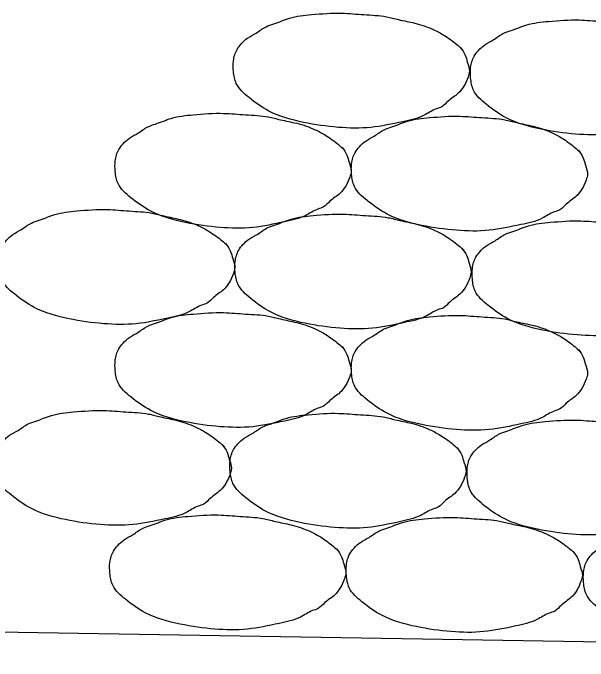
# Model space of a CAD drawing. Extents: x 634177 to 635904, y 289936 to 290970.
# Drawn here: x 635719.63 to 635720.645, y 290456.145 to 290457.288 of the extents above; entities that cross this region are included whole.
import ezdxf

# ---------------------------------------------------------------- set-up
doc = ezdxf.new("R2010")
doc.units = 0
doc.layers.add('Level 3', color=7, linetype='Continuous')
doc.layers.add('R_Draft', color=7, linetype='Continuous')

msp = doc.modelspace()

# ---------------------------------------------------------------- linework, layer by layer
at = {"layer": 'Level 3'}
msp.add_line((635702.1107, 290456.4828), (635722.7356, 290456.1453), dxfattribs=at)
at = {"layer": 'R_Draft'}
for points in [[(635720.4191, 290457.2278), (635720.4279, 290457.214), (635720.4316, 290457.2015), (635720.4354, 290457.1853), (635720.4329, 290457.1753), (635720.4254, 290457.159), (635720.4154, 290457.1465), (635720.3979, 290457.1328), (635720.3866, 290457.1228), (635720.3766, 290457.119), (635720.3554, 290457.1078), (635720.3179, 290457.0965), (635720.2616, 290457.0865), (635720.2041, 290457.0865), (635720.1429, 290457.0953), (635720.0816, 290457.1153), (635720.0466, 290457.139), (635720.0241, 290457.164), (635720.0191, 290457.1853), (635720.0191, 290457.204), (635720.0254, 290457.224), (635720.0329, 290457.234), (635720.0441, 290457.244), (635720.0591, 290457.2528), (635720.0766, 290457.264), (635720.0904, 290457.269), (635720.1179, 290457.279), (635720.1566, 290457.2853), (635720.2104, 290457.2878), (635720.2491, 290457.2853), (635720.2891, 290457.2815), (635720.3104, 290457.2765), (635720.3391, 290457.2703), (635720.3716, 290457.259), (635720.3904, 290457.249), (635720.4129, 290457.2328), (635720.4229, 290457.224)], [(635720.8375, 290457.2159), (635720.8463, 290457.2021), (635720.85, 290457.1896), (635720.8538, 290457.1734), (635720.8513, 290457.1634), (635720.8438, 290457.1471), (635720.8338, 290457.1346), (635720.8163, 290457.1209), (635720.805, 290457.1109), (635720.795, 290457.1071), (635720.7738, 290457.0959), (635720.7363, 290457.0846), (635720.68, 290457.0746), (635720.6225, 290457.0746), (635720.5613, 290457.0834), (635720.5, 290457.1034), (635720.465, 290457.1271), (635720.4425, 290457.1521), (635720.4375, 290457.1734), (635720.4375, 290457.1921), (635720.4438, 290457.2121), (635720.4513, 290457.2221), (635720.4625, 290457.2321), (635720.4775, 290457.2409), (635720.495, 290457.2521), (635720.5088, 290457.2571), (635720.5363, 290457.2671), (635720.575, 290457.2734), (635720.6288, 290457.2759), (635720.6675, 290457.2734), (635720.7075, 290457.2696), (635720.7288, 290457.2646), (635720.7575, 290457.2584), (635720.79, 290457.2471), (635720.8088, 290457.2371), (635720.8313, 290457.2209), (635720.8413, 290457.2121)], [(635720.2106, 290457.0512), (635720.2193, 290457.0374), (635720.2231, 290457.0249), (635720.2268, 290457.0087), (635720.2243, 290456.9987), (635720.2168, 290456.9824), (635720.2068, 290456.9699), (635720.1893, 290456.9562), (635720.1781, 290456.9462), (635720.1681, 290456.9424), (635720.1468, 290456.9312), (635720.1093, 290456.9199), (635720.0531, 290456.9099), (635719.9956, 290456.9099), (635719.9343, 290456.9187), (635719.8731, 290456.9387), (635719.8381, 290456.9624), (635719.8156, 290456.9874), (635719.8106, 290457.0087), (635719.8106, 290457.0274), (635719.8168, 290457.0474), (635719.8243, 290457.0574), (635719.8356, 290457.0674), (635719.8506, 290457.0762), (635719.8681, 290457.0874), (635719.8818, 290457.0924), (635719.9093, 290457.1024), (635719.9481, 290457.1087), (635720.0018, 290457.1112), (635720.0406, 290457.1087), (635720.0806, 290457.1049), (635720.1018, 290457.0999), (635720.1306, 290457.0937), (635720.1631, 290457.0824), (635720.1818, 290457.0724), (635720.2043, 290457.0562), (635720.2143, 290457.0474)], [(635720.6275, 290457.0461), (635720.6362, 290457.0324), (635720.64, 290457.0199), (635720.6437, 290457.0036), (635720.6412, 290456.9936), (635720.6337, 290456.9774), (635720.6237, 290456.9649), (635720.6062, 290456.9511), (635720.595, 290456.9411), (635720.585, 290456.9374), (635720.5637, 290456.9261), (635720.5262, 290456.9149), (635720.47, 290456.9049), (635720.4125, 290456.9049), (635720.3512, 290456.9136), (635720.29, 290456.9336), (635720.255, 290456.9574), (635720.2325, 290456.9824), (635720.2275, 290457.0036), (635720.2275, 290457.0224), (635720.2337, 290457.0424), (635720.2412, 290457.0524), (635720.2525, 290457.0624), (635720.2675, 290457.0711), (635720.285, 290457.0824), (635720.2987, 290457.0874), (635720.3262, 290457.0974), (635720.365, 290457.1036), (635720.4187, 290457.1061), (635720.4575, 290457.1036), (635720.4975, 290457.0999), (635720.5187, 290457.0949), (635720.5475, 290457.0886), (635720.58, 290457.0774), (635720.5987, 290457.0674), (635720.6212, 290457.0511), (635720.6312, 290457.0424)], [(635720.0052, 290456.8815), (635720.014, 290456.8677), (635720.0177, 290456.8552), (635720.0215, 290456.839), (635720.019, 290456.829), (635720.0115, 290456.8127), (635720.0015, 290456.8002), (635719.984, 290456.7865), (635719.9727, 290456.7765), (635719.9627, 290456.7727), (635719.9415, 290456.7615), (635719.904, 290456.7502), (635719.8477, 290456.7402), (635719.7902, 290456.7402), (635719.729, 290456.749), (635719.6677, 290456.769), (635719.6327, 290456.7927), (635719.6102, 290456.8177), (635719.6052, 290456.839), (635719.6052, 290456.8577), (635719.6115, 290456.8777), (635719.619, 290456.8877), (635719.6302, 290456.8977), (635719.6452, 290456.9065), (635719.6627, 290456.9177), (635719.6765, 290456.9227), (635719.704, 290456.9327), (635719.7427, 290456.939), (635719.7965, 290456.9415), (635719.8352, 290456.939), (635719.8752, 290456.9352), (635719.8965, 290456.9302), (635719.9252, 290456.924), (635719.9577, 290456.9127), (635719.9765, 290456.9027), (635719.999, 290456.8865), (635720.009, 290456.8777)], [(635720.4221, 290456.8734), (635720.4308, 290456.8597), (635720.4346, 290456.8472), (635720.4383, 290456.8309), (635720.4358, 290456.8209), (635720.4283, 290456.8047), (635720.4183, 290456.7922), (635720.4008, 290456.7784), (635720.3896, 290456.7684), (635720.3796, 290456.7647), (635720.3583, 290456.7534), (635720.3208, 290456.7422), (635720.2646, 290456.7322), (635720.2071, 290456.7322), (635720.1458, 290456.7409), (635720.0846, 290456.7609), (635720.0496, 290456.7847), (635720.0271, 290456.8097), (635720.0221, 290456.8309), (635720.0221, 290456.8497), (635720.0283, 290456.8697), (635720.0358, 290456.8797), (635720.0471, 290456.8897), (635720.0621, 290456.8984), (635720.0796, 290456.9097), (635720.0933, 290456.9147), (635720.1208, 290456.9247), (635720.1596, 290456.9309), (635720.2133, 290456.9334), (635720.2521, 290456.9309), (635720.2921, 290456.9272), (635720.3133, 290456.9222), (635720.3421, 290456.9159), (635720.3746, 290456.9047), (635720.3933, 290456.8947), (635720.4158, 290456.8784), (635720.4258, 290456.8697)], [(635720.8405, 290456.8615), (635720.8493, 290456.8478), (635720.853, 290456.8353), (635720.8568, 290456.819), (635720.8543, 290456.809), (635720.8468, 290456.7928), (635720.8368, 290456.7803), (635720.8193, 290456.7665), (635720.808, 290456.7565), (635720.798, 290456.7528), (635720.7768, 290456.7415), (635720.7393, 290456.7303), (635720.683, 290456.7203), (635720.6255, 290456.7203), (635720.5643, 290456.729), (635720.503, 290456.749), (635720.468, 290456.7728), (635720.4455, 290456.7978), (635720.4405, 290456.819), (635720.4405, 290456.8378), (635720.4468, 290456.8578), (635720.4543, 290456.8678), (635720.4655, 290456.8778), (635720.4805, 290456.8865), (635720.498, 290456.8978), (635720.5118, 290456.9028), (635720.5393, 290456.9128), (635720.578, 290456.919), (635720.6318, 290456.9215), (635720.6705, 290456.919), (635720.7105, 290456.9153), (635720.7318, 290456.9103), (635720.7605, 290456.904), (635720.793, 290456.8928), (635720.8118, 290456.8828), (635720.8343, 290456.8665), (635720.8443, 290456.8578)], [(635720.2106, 290456.6998), (635720.2193, 290456.6861), (635720.2231, 290456.6736), (635720.2268, 290456.6573), (635720.2243, 290456.6473), (635720.2168, 290456.6311), (635720.2068, 290456.6186), (635720.1893, 290456.6048), (635720.1781, 290456.5948), (635720.1681, 290456.5911), (635720.1468, 290456.5798), (635720.1093, 290456.5686), (635720.0531, 290456.5586), (635719.9956, 290456.5586), (635719.9343, 290456.5673), (635719.8731, 290456.5873), (635719.8381, 290456.6111), (635719.8156, 290456.6361), (635719.8106, 290456.6573), (635719.8106, 290456.6761), (635719.8168, 290456.6961), (635719.8243, 290456.7061), (635719.8356, 290456.7161), (635719.8506, 290456.7248), (635719.8681, 290456.7361), (635719.8818, 290456.7411), (635719.9093, 290456.7511), (635719.9481, 290456.7573), (635720.0018, 290456.7598), (635720.0406, 290456.7573), (635720.0806, 290456.7536), (635720.1018, 290456.7486), (635720.1306, 290456.7423), (635720.1631, 290456.7311), (635720.1818, 290456.7211), (635720.2043, 290456.7048), (635720.2143, 290456.6961)], [(635720.6275, 290456.6948), (635720.6362, 290456.681), (635720.64, 290456.6685), (635720.6437, 290456.6523), (635720.6412, 290456.6423), (635720.6337, 290456.626), (635720.6237, 290456.6135), (635720.6062, 290456.5998), (635720.595, 290456.5898), (635720.585, 290456.586), (635720.5637, 290456.5748), (635720.5262, 290456.5635), (635720.47, 290456.5535), (635720.4125, 290456.5535), (635720.3512, 290456.5623), (635720.29, 290456.5823), (635720.255, 290456.606), (635720.2325, 290456.631), (635720.2275, 290456.6523), (635720.2275, 290456.671), (635720.2337, 290456.691), (635720.2412, 290456.701), (635720.2525, 290456.711), (635720.2675, 290456.7198), (635720.285, 290456.731), (635720.2987, 290456.736), (635720.3262, 290456.746), (635720.365, 290456.7523), (635720.4187, 290456.7548), (635720.4575, 290456.7523), (635720.4975, 290456.7485), (635720.5187, 290456.7435), (635720.5475, 290456.7373), (635720.58, 290456.726), (635720.5987, 290456.716), (635720.6212, 290456.6998), (635720.6312, 290456.691)], [(635719.9992, 290456.5271), (635720.008, 290456.5134), (635720.0117, 290456.5009), (635720.0155, 290456.4846), (635720.013, 290456.4746), (635720.0055, 290456.4584), (635719.9955, 290456.4459), (635719.978, 290456.4321), (635719.9667, 290456.4221), (635719.9567, 290456.4184), (635719.9355, 290456.4071), (635719.898, 290456.3959), (635719.8418, 290456.3859), (635719.7843, 290456.3859), (635719.723, 290456.3946), (635719.6618, 290456.4146), (635719.6268, 290456.4384), (635719.6043, 290456.4634), (635719.5993, 290456.4846), (635719.5993, 290456.5034), (635719.6055, 290456.5234), (635719.613, 290456.5334), (635719.6243, 290456.5434), (635719.6393, 290456.5521), (635719.6568, 290456.5634), (635719.6705, 290456.5684), (635719.698, 290456.5784), (635719.7368, 290456.5846), (635719.7905, 290456.5871), (635719.8293, 290456.5846), (635719.8693, 290456.5809), (635719.8905, 290456.5759), (635719.9192, 290456.5696), (635719.9517, 290456.5584), (635719.9705, 290456.5484), (635719.993, 290456.5321), (635720.003, 290456.5234)], [(635720.4132, 290456.5221), (635720.4219, 290456.5083), (635720.4257, 290456.4958), (635720.4294, 290456.4796), (635720.4269, 290456.4696), (635720.4194, 290456.4533), (635720.4094, 290456.4408), (635720.3919, 290456.4271), (635720.3807, 290456.4171), (635720.3707, 290456.4133), (635720.3494, 290456.4021), (635720.3119, 290456.3908), (635720.2557, 290456.3808), (635720.1982, 290456.3808), (635720.1369, 290456.3896), (635720.0757, 290456.4096), (635720.0407, 290456.4333), (635720.0182, 290456.4583), (635720.0132, 290456.4796), (635720.0132, 290456.4983), (635720.0194, 290456.5183), (635720.0269, 290456.5283), (635720.0382, 290456.5383), (635720.0532, 290456.5471), (635720.0707, 290456.5583), (635720.0844, 290456.5633), (635720.1119, 290456.5733), (635720.1507, 290456.5796), (635720.2044, 290456.5821), (635720.2432, 290456.5796), (635720.2832, 290456.5758), (635720.3044, 290456.5708), (635720.3332, 290456.5646), (635720.3657, 290456.5533), (635720.3844, 290456.5433), (635720.4069, 290456.5271), (635720.4169, 290456.5183)], [(635720.8316, 290456.5102), (635720.8403, 290456.4964), (635720.8441, 290456.4839), (635720.8478, 290456.4677), (635720.8453, 290456.4577), (635720.8378, 290456.4414), (635720.8278, 290456.4289), (635720.8103, 290456.4152), (635720.7991, 290456.4052), (635720.7891, 290456.4014), (635720.7678, 290456.3902), (635720.7303, 290456.3789), (635720.6741, 290456.3689), (635720.6166, 290456.3689), (635720.5553, 290456.3777), (635720.4941, 290456.3977), (635720.4591, 290456.4214), (635720.4366, 290456.4464), (635720.4316, 290456.4677), (635720.4316, 290456.4864), (635720.4378, 290456.5064), (635720.4453, 290456.5164), (635720.4566, 290456.5264), (635720.4716, 290456.5352), (635720.4891, 290456.5464), (635720.5028, 290456.5514), (635720.5303, 290456.5614), (635720.5691, 290456.5677), (635720.6228, 290456.5702), (635720.6616, 290456.5677), (635720.7016, 290456.5639), (635720.7228, 290456.5589), (635720.7516, 290456.5527), (635720.7841, 290456.5414), (635720.8028, 290456.5314), (635720.8253, 290456.5152), (635720.8353, 290456.5064)], [(635720.2011, 290456.3429), (635720.2099, 290456.3291), (635720.2136, 290456.3166), (635720.2174, 290456.3004), (635720.2149, 290456.2904), (635720.2074, 290456.2741), (635720.1974, 290456.2616), (635720.1799, 290456.2479), (635720.1686, 290456.2379), (635720.1586, 290456.2341), (635720.1374, 290456.2229), (635720.0999, 290456.2116), (635720.0436, 290456.2016), (635719.9861, 290456.2016), (635719.9249, 290456.2104), (635719.8636, 290456.2304), (635719.8286, 290456.2541), (635719.8061, 290456.2791), (635719.8011, 290456.3004), (635719.8011, 290456.3191), (635719.8074, 290456.3391), (635719.8149, 290456.3491), (635719.8261, 290456.3591), (635719.8411, 290456.3679), (635719.8586, 290456.3791), (635719.8724, 290456.3841), (635719.8999, 290456.3941), (635719.9386, 290456.4004), (635719.9924, 290456.4029), (635720.0311, 290456.4004), (635720.0711, 290456.3966), (635720.0924, 290456.3916), (635720.1211, 290456.3854), (635720.1536, 290456.3741), (635720.1724, 290456.3641), (635720.1949, 290456.3479), (635720.2049, 290456.3391)], [(635720.6183, 290456.3384), (635720.627, 290456.3246), (635720.6308, 290456.3121), (635720.6345, 290456.2959), (635720.632, 290456.2859), (635720.6245, 290456.2696), (635720.6145, 290456.2571), (635720.597, 290456.2434), (635720.5858, 290456.2334), (635720.5758, 290456.2296), (635720.5545, 290456.2184), (635720.517, 290456.2071), (635720.4608, 290456.1971), (635720.4033, 290456.1971), (635720.342, 290456.2059), (635720.2808, 290456.2259), (635720.2458, 290456.2496), (635720.2233, 290456.2746), (635720.2183, 290456.2959), (635720.2183, 290456.3146), (635720.2245, 290456.3346), (635720.232, 290456.3446), (635720.2433, 290456.3546), (635720.2583, 290456.3634), (635720.2758, 290456.3746), (635720.2895, 290456.3796), (635720.317, 290456.3896), (635720.3558, 290456.3959), (635720.4095, 290456.3984), (635720.4483, 290456.3959), (635720.4883, 290456.3921), (635720.5095, 290456.3871), (635720.5383, 290456.3809), (635720.5708, 290456.3696), (635720.5895, 290456.3596), (635720.612, 290456.3434), (635720.622, 290456.3346)], [(635721.0367, 290456.3265), (635721.0455, 290456.3127), (635721.0492, 290456.3002), (635721.053, 290456.284), (635721.0505, 290456.274), (635721.043, 290456.2577), (635721.033, 290456.2452), (635721.0155, 290456.2315), (635721.0042, 290456.2215), (635720.9942, 290456.2177), (635720.973, 290456.2065), (635720.9355, 290456.1952), (635720.8792, 290456.1852), (635720.8217, 290456.1852), (635720.7605, 290456.194), (635720.6992, 290456.214), (635720.6642, 290456.2377), (635720.6417, 290456.2627), (635720.6367, 290456.284), (635720.6367, 290456.3027), (635720.643, 290456.3227), (635720.6505, 290456.3327), (635720.6617, 290456.3427), (635720.6767, 290456.3515), (635720.6942, 290456.3627), (635720.708, 290456.3677), (635720.7355, 290456.3777), (635720.7742, 290456.384), (635720.828, 290456.3865), (635720.8667, 290456.384), (635720.9067, 290456.3802), (635720.928, 290456.3752), (635720.9567, 290456.369), (635720.9892, 290456.3577), (635721.008, 290456.3477), (635721.0305, 290456.3315), (635721.0405, 290456.3227)]]:
    msp.add_spline(points, degree=3, dxfattribs=at)

doc.saveas('drawing.dxf')
